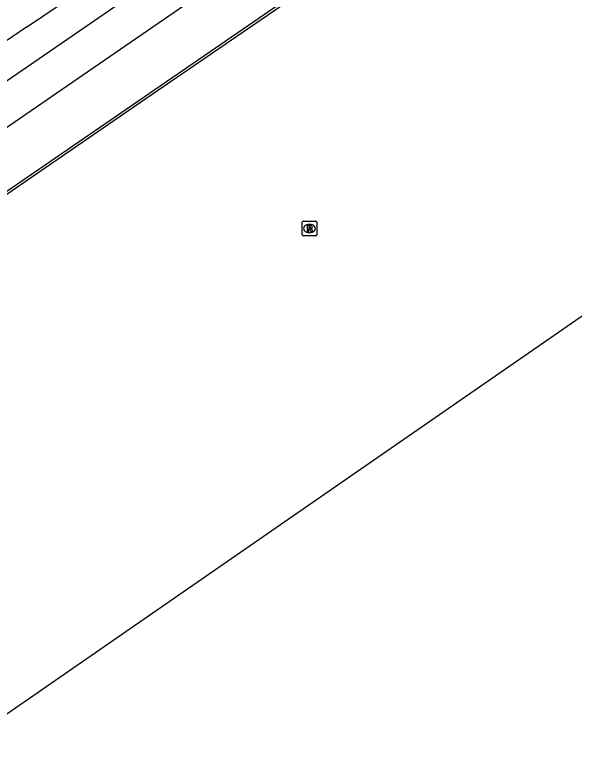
# Model space of a CAD drawing. Extents: x 155018 to 156648, y 383980 to 385733.
# Drawn here: x 155785.7 to 155823.5, y 384514.6 to 384565.1 of the extents above; entities that cross this region are included whole.
import ezdxf

# ---------------------------------------------------------------- set-up
doc = ezdxf.new("R2010")
doc.units = 0
for name, color, linetype in [('IMGEO_Berm_groen', 7, 'Continuous'), ('IMGEO_Fietspad_gesloten', 7, 'Continuous'), ('IMGEO_Lijnafwatering', 7, 'Continuous'), ('IMGEO_Pand', 7, 'Continuous'), ('IMGEO_Rijbaan_lokaal_gesloten', 7, 'Continuous'), ('IMGEO_Rioolput', 7, 'Continuous')]:
    doc.layers.add(name, color=color, linetype=linetype)

msp = doc.modelspace()

# ---------------------------------------------------------------- linework, layer by layer
at = {"layer": 'IMGEO_Berm_groen'}
msp.add_lwpolyline([(155902.301, 384641.367), (155856.161, 384609.448), (155766.354, 384547.73), (155757.969, 384542.25)], dxfattribs=at)
at = {"layer": 'IMGEO_Fietspad_gesloten'}
msp.add_lwpolyline([(155786.498, 384564.281), (155804.732, 384576.577), (155822.422, 384588.308)], dxfattribs=at)
msp.add_arc((155956.248, 384314.976), 301.609, 124.25071, 131.10221, dxfattribs=at)
at = {"layer": 'IMGEO_Lijnafwatering'}
for points in [[(155810.143, 384570.128), (155793.779, 384558.892)], [(155793.779, 384558.892), (155777.415, 384547.655)]]:
    msp.add_lwpolyline(points, dxfattribs=at)
at = {"layer": 'IMGEO_Pand'}
msp.add_lwpolyline([(155973.215, 384613.511), (155972.217, 384618.987), (155969.744, 384623.74), (155965.641, 384627.693), (155960.697, 384630.244), (155955.291, 384631.292), (155949.704, 384630.566), (155944.734, 384628.249), (155784.56, 384517.463), (155780.361, 384514.559)], dxfattribs=at)
at = {"layer": 'IMGEO_Rijbaan_lokaal_gesloten'}
for points in [[(155766.943, 384540.708), (155933.66, 384655.185)], [(155764.935, 384543.617), (155903.797, 384639.084)]]:
    msp.add_lwpolyline(points, dxfattribs=at)
at = {"layer": 'IMGEO_Rioolput'}
for p, q in [((155805.119, 384550.244), (155805.119, 384551.096)), ((155805.194, 384551.17), (155806.046, 384551.17)), ((155806.12, 384551.096), (155806.12, 384550.244)), ((155805.607, 384550.95), (155805.632, 384550.95)), ((155806.046, 384550.17), (155805.194, 384550.17)), ((155805.63, 384550.39), (155805.605, 384550.39))]:
    msp.add_line(p, q, dxfattribs=at)
for points in [[(155805.119, 384550.244), (155805.119, 384551.096)], [(155805.194, 384551.17), (155806.046, 384551.17)], [(155806.12, 384551.096), (155806.12, 384550.244)], [(155805.708, 384550.868), (155805.456, 384550.87), (155805.456, 384550.47)], [(155805.456, 384550.47), (155805.58, 384550.47), (155805.58, 384550.632), (155805.591, 384550.632)], [(155805.634, 384550.789), (155805.58, 384550.789), (155805.58, 384550.708)], [(155805.58, 384550.708), (155805.632, 384550.708)], [(155805.638, 384550.603), (155805.709, 384550.47), (155805.849, 384550.47), (155805.784, 384550.596)], [(155806.046, 384550.17), (155805.194, 384550.17)]]:
    msp.add_lwpolyline(points, dxfattribs=at)
for centre, radius, start, end in [((155805.196, 384551.094), 0.0765, 91.552, 178.448), ((155805.196, 384551.094), 0.0765, 91.552, 178.448), ((155806.044, 384551.094), 0.0765, 1.552, 88.448), ((155806.044, 384551.094), 0.0765, 1.552, 88.448), ((155805.59, 384550.579), 0.0533, 26.0293, 88.6989), ((155805.616, 384550.897), 0.19, 274.7715, 282.9687), ((155805.64, 384550.693), 0.0964, 77.0061, 93.1865), ((155805.654, 384550.75), 0.0378, 276.6634, 79.6772), ((155805.707, 384550.758), 0.109, 350.3612, 89.416), ((155805.705, 384550.758), 0.112, 277.5842, 350.9817), ((155805.689, 384550.543), 0.108, 29.5134, 73.7905), ((155805.196, 384550.246), 0.0765, 181.552, 268.448), ((155805.196, 384550.246), 0.0765, 181.552, 268.448), ((155806.044, 384550.246), 0.0765, 271.552, 358.448), ((155806.044, 384550.246), 0.0765, 271.552, 358.448)]:
    msp.add_arc(centre, radius, start, end, dxfattribs=at)
for centre, major_axis, ratio, start_param, end_param in [((155805.606, 384550.67), (-0.387, 0.002), 0.722429, 4.712389, 7.853982), ((155805.631, 384550.67), (-0.39, 0.002), 0.717154, 1.570796, 4.712389)]:
    msp.add_ellipse(centre, major_axis=major_axis, ratio=ratio, start_param=start_param, end_param=end_param, dxfattribs=at)

doc.saveas('drawing.dxf')
